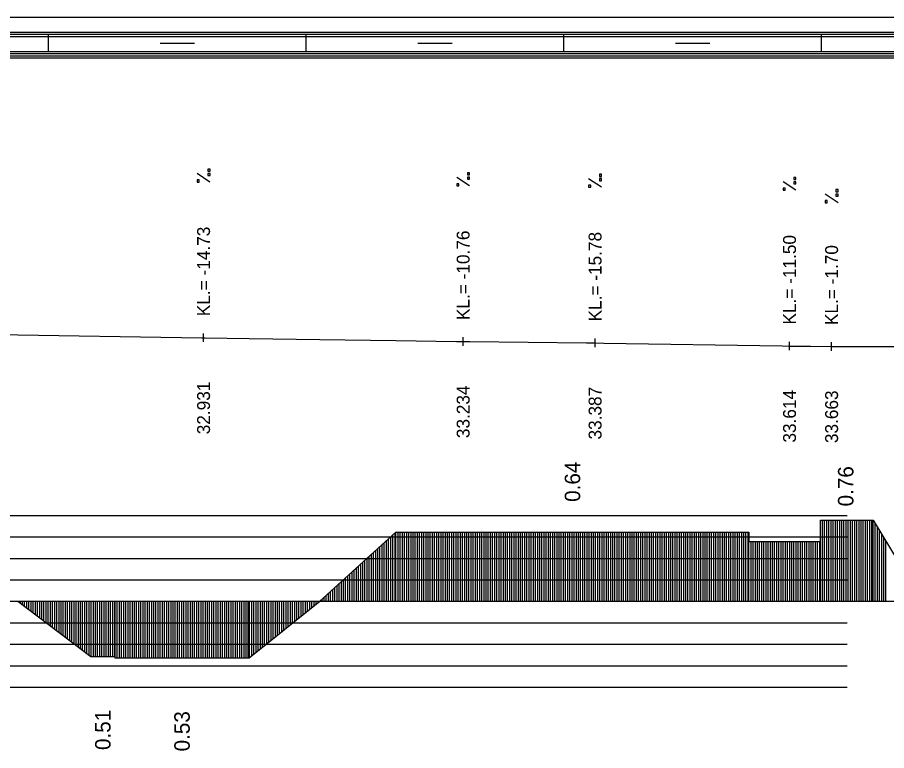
# Model space of a CAD drawing. Extents: x 2 to 10148, y 0 to 380.
# Drawn here: x 3571.4 to 3672.6, y 294.6 to 380 of the extents above; entities that cross this region are included whole.
import ezdxf

# ---------------------------------------------------------------- set-up
doc = ezdxf.new("R2010")
doc.units = 0
for name, color, linetype in [('NIVELETA_CARA', 7, 'Continuous'), ('NIVELETA_TEXT', 7, 'Continuous'), ('RAM', 7, 'Continuous'), ('ZRYCHL_CARA', 7, 'Continuous'), ('ZRYCHL_CARA_C', 7, 'Continuous'), ('ZRYCHL_RASTR', 7, 'Continuous'), ('ZRYCHL_TEXT', 7, 'Continuous')]:
    doc.layers.add(name, color=color, linetype=linetype)

msp = doc.modelspace()

# ---------------------------------------------------------------- linework, layer by layer
at = {"layer": 'NIVELETA_CARA'}
for p, q in [((3538.55, 343.55), (3592.84, 342.7)), ((3593.05, 342.2), (3593.05, 343.2)), ((3592.84, 342.7), (3593.05, 342.7)), ((3593.05, 342.7), (3593.25, 342.69)), ((3593.25, 342.69), (3598.37, 342.62)), ((3598.37, 342.62), (3606.59, 342.5)), ((3606.59, 342.5), (3615.45, 342.37)), ((3615.45, 342.37), (3622.48, 342.26)), ((3622.48, 342.26), (3623.27, 342.25)), ((3623.27, 341.75), (3623.27, 342.75)), ((3623.27, 342.25), (3624.06, 342.24)), ((3624.06, 342.24), (3637.63, 342.1)), ((3637.63, 342.1), (3638.63, 342.09)), ((3638.63, 341.59), (3638.63, 342.59)), ((3638.63, 342.09), (3639.64, 342.07)), ((3639.64, 342.07), (3660.41, 341.74)), ((3661.27, 341.23), (3661.27, 342.23)), ((3666.17, 341.17), (3666.17, 342.17)), ((3660.41, 341.74), (3661.27, 341.73)), ((3661.27, 341.73), (3662.12, 341.72)), ((3662.12, 341.72), (3663.72, 341.7)), ((3663.72, 341.7), (3666.17, 341.67)), ((3666.17, 341.67), (3668.62, 341.67)), ((3668.62, 341.67), (3676.75, 341.65))]:
    msp.add_line(p, q, dxfattribs=at)
at = {"layer": 'NIVELETA_TEXT'}
for p, q in [((3593.8, 362.34), (3593.55, 362.34)), ((3593.55, 362.34), (3593.55, 362.1)), ((3593.8, 362.09), (3593.8, 362.34)), ((3593.79, 360.82), (3592.3, 361.81)), ((3593.55, 362.1), (3593.55, 362.09)), ((3593.55, 362.09), (3593.8, 362.09)), ((3593.8, 361.83), (3593.55, 361.83)), ((3593.55, 361.83), (3593.55, 361.59)), ((3593.55, 361.59), (3593.55, 361.58)), ((3593.55, 361.58), (3593.8, 361.58)), ((3593.8, 361.58), (3593.8, 361.83)), ((3624.01, 360.38), (3622.52, 361.37)), ((3624.02, 361.89), (3623.77, 361.89)), ((3623.77, 361.89), (3623.77, 361.65)), ((3623.77, 361.65), (3624.02, 361.65)), ((3623.77, 361.65), (3623.77, 361.65)), ((3624.02, 361.38), (3623.77, 361.38)), ((3623.77, 361.38), (3623.77, 361.14)), ((3624.02, 361.65), (3624.02, 361.89)), ((3624.02, 361.14), (3624.02, 361.38)), ((3639.38, 361.73), (3639.13, 361.73)), ((3639.13, 361.73), (3639.13, 361.49)), ((3639.13, 361.49), (3639.14, 361.48)), ((3639.13, 361.48), (3639.38, 361.48)), ((3639.38, 361.48), (3639.38, 361.73)), ((3662.02, 361.37), (3661.77, 361.37)), ((3661.77, 361.37), (3661.77, 361.13)), ((3662.02, 361.12), (3662.02, 361.37)), ((3592.55, 361.07), (3592.3, 361.07)), ((3592.3, 361.07), (3592.3, 360.83)), ((3592.3, 360.83), (3592.31, 360.82)), ((3592.3, 360.82), (3592.55, 360.82)), ((3592.55, 360.82), (3592.55, 361.07)), ((3622.77, 360.63), (3622.52, 360.63)), ((3622.52, 360.63), (3622.52, 360.38)), ((3622.52, 360.38), (3622.77, 360.38)), ((3622.52, 360.38), (3622.53, 360.38)), ((3622.77, 360.38), (3622.77, 360.63)), ((3623.77, 361.14), (3624.02, 361.14)), ((3623.77, 361.14), (3623.77, 361.14)), ((3639.38, 360.21), (3637.88, 361.2)), ((3638.13, 360.46), (3637.88, 360.46)), ((3637.88, 360.46), (3637.88, 360.22)), ((3638.13, 360.21), (3638.13, 360.46)), ((3639.38, 361.22), (3639.13, 361.22)), ((3639.13, 361.22), (3639.13, 360.98)), ((3639.13, 360.98), (3639.14, 360.97)), ((3639.13, 360.97), (3639.38, 360.97)), ((3639.38, 360.97), (3639.38, 361.22)), ((3662.02, 359.86), (3660.52, 360.85)), ((3661.77, 361.13), (3661.77, 361.12)), ((3661.77, 361.12), (3662.02, 361.12)), ((3662.02, 360.86), (3661.77, 360.86)), ((3661.77, 360.86), (3661.77, 360.62)), ((3661.77, 360.62), (3661.77, 360.61)), ((3661.77, 360.61), (3662.02, 360.61)), ((3662.02, 360.61), (3662.02, 360.86)), ((3637.88, 360.22), (3637.89, 360.21)), ((3637.88, 360.21), (3638.13, 360.21)), ((3660.77, 360.1), (3660.52, 360.1)), ((3660.52, 360.1), (3660.52, 359.86)), ((3660.52, 359.86), (3660.77, 359.86)), ((3660.52, 359.86), (3660.53, 359.86)), ((3660.77, 359.86), (3660.77, 360.1)), ((3666.92, 358.42), (3665.43, 359.42)), ((3666.92, 359.94), (3666.67, 359.94)), ((3666.67, 359.94), (3666.67, 359.7)), ((3666.67, 359.7), (3666.68, 359.69)), ((3666.67, 359.69), (3666.92, 359.69)), ((3666.92, 359.43), (3666.67, 359.43)), ((3666.67, 359.43), (3666.67, 359.19)), ((3666.92, 359.69), (3666.92, 359.94)), ((3666.92, 359.18), (3666.92, 359.43)), ((3665.67, 358.67), (3665.43, 358.67)), ((3665.43, 358.67), (3665.43, 358.43)), ((3665.43, 358.43), (3665.43, 358.42)), ((3665.43, 358.42), (3665.67, 358.42)), ((3665.67, 358.42), (3665.67, 358.67)), ((3666.67, 359.19), (3666.68, 359.18)), ((3666.67, 359.18), (3666.92, 359.18))]:
    msp.add_line(p, q, dxfattribs=at)
at = {"layer": 'RAM'}
for p, q in [((4045.76, 380), (3155.54, 380)), ((4045.76, 378.25), (3155.54, 378.25)), ((4045.76, 378), (3155.54, 378)), ((4045.76, 377.75), (3155.54, 377.75)), ((3575, 376), (3575, 378)), ((3605, 376), (3605, 378)), ((3635, 376), (3635, 378)), ((3665, 376), (3665, 378)), ((3588, 377), (3592, 377)), ((3618, 377), (3622, 377)), ((3648, 377), (3652, 377)), ((4045.76, 376), (3155.54, 376)), ((4045.76, 375.75), (3155.54, 375.75)), ((4045.76, 375.5), (3155.54, 375.5)), ((4045.76, 375.25), (3155.54, 375.25))]:
    msp.add_line(p, q, dxfattribs=at)
at = {"layer": 'ZRYCHL_CARA'}
for p, q in [((3664.86, 312), (3664.86, 321.46)), ((3664.86, 318.96), (3664.86, 321.46)), ((3664.86, 321.46), (3671, 321.46)), ((3665.11, 312), (3665.11, 321.46)), ((3665.36, 312), (3665.36, 321.46)), ((3665.61, 312), (3665.61, 321.46)), ((3665.86, 312), (3665.86, 321.46)), ((3666.11, 312), (3666.11, 321.46)), ((3666.36, 312), (3666.36, 321.46)), ((3666.61, 312), (3666.61, 321.46)), ((3666.86, 312), (3666.86, 321.46)), ((3667.11, 312), (3667.11, 321.46)), ((3667.36, 312), (3667.36, 321.46)), ((3667.61, 312), (3667.61, 321.46)), ((3667.86, 312), (3667.86, 321.46)), ((3668.11, 312), (3668.11, 321.46)), ((3668.36, 312), (3668.36, 321.46)), ((3668.61, 312), (3668.61, 321.46)), ((3668.86, 312), (3668.86, 321.46)), ((3669.11, 312), (3669.11, 321.46)), ((3669.36, 312), (3669.36, 321.46)), ((3669.61, 312), (3669.61, 321.46)), ((3669.86, 312), (3669.86, 321.46)), ((3670.11, 312), (3670.11, 321.46)), ((3670.36, 312), (3670.36, 321.46)), ((3670.61, 312), (3670.61, 321.46)), ((3670.86, 312), (3670.86, 321.46)), ((3671, 312), (3671, 321.46)), ((3671, 321.46), (3676.7, 312)), ((3671.25, 312), (3671.25, 321.04)), ((3606.59, 312), (3615.45, 320.06)), ((3615.34, 312), (3615.34, 319.96)), ((3615.45, 312), (3615.45, 320.06)), ((3615.45, 320.06), (3656.54, 320.06)), ((3615.7, 312), (3615.7, 320.06)), ((3615.95, 312), (3615.95, 320.06)), ((3616.2, 312), (3616.2, 320.06)), ((3616.45, 312), (3616.45, 320.06)), ((3616.7, 312), (3616.7, 320.06)), ((3616.95, 312), (3616.95, 320.06)), ((3617.2, 312), (3617.2, 320.06)), ((3617.45, 312), (3617.45, 320.06)), ((3617.7, 312), (3617.7, 320.06)), ((3617.95, 312), (3617.95, 320.06)), ((3618.2, 312), (3618.2, 320.06)), ((3618.45, 312), (3618.45, 320.06)), ((3618.7, 312), (3618.7, 320.06)), ((3618.95, 312), (3618.95, 320.06)), ((3619.2, 312), (3619.2, 320.06)), ((3619.45, 312), (3619.45, 320.06)), ((3619.7, 312), (3619.7, 320.06)), ((3619.95, 312), (3619.95, 320.06)), ((3620.2, 312), (3620.2, 320.06)), ((3620.45, 312), (3620.45, 320.06)), ((3620.7, 312), (3620.7, 320.06)), ((3620.95, 312), (3620.95, 320.06)), ((3621.2, 312), (3621.2, 320.06)), ((3621.45, 312), (3621.45, 320.06)), ((3621.7, 312), (3621.7, 320.06)), ((3621.95, 312), (3621.95, 320.06)), ((3622.2, 312), (3622.2, 320.06)), ((3622.45, 312), (3622.45, 320.06)), ((3622.7, 312), (3622.7, 320.06)), ((3622.95, 312), (3622.95, 320.06)), ((3623.2, 312), (3623.2, 320.06)), ((3623.45, 312), (3623.45, 320.06)), ((3623.7, 312), (3623.7, 320.06)), ((3623.95, 312), (3623.95, 320.06)), ((3624.2, 312), (3624.2, 320.06)), ((3624.45, 312), (3624.45, 320.06)), ((3624.7, 312), (3624.7, 320.06)), ((3624.95, 312), (3624.95, 320.06)), ((3625.2, 312), (3625.2, 320.06)), ((3625.45, 312), (3625.45, 320.06)), ((3625.7, 312), (3625.7, 320.06)), ((3625.95, 312), (3625.95, 320.06)), ((3626.2, 312), (3626.2, 320.06)), ((3626.45, 312), (3626.45, 320.06)), ((3626.7, 312), (3626.7, 320.06)), ((3626.95, 312), (3626.95, 320.06)), ((3627.2, 312), (3627.2, 320.06)), ((3627.45, 312), (3627.45, 320.06)), ((3627.7, 312), (3627.7, 320.06)), ((3627.95, 312), (3627.95, 320.06)), ((3628.2, 312), (3628.2, 320.06)), ((3628.45, 312), (3628.45, 320.06)), ((3628.7, 312), (3628.7, 320.06)), ((3628.95, 312), (3628.95, 320.06)), ((3629.2, 312), (3629.2, 320.06)), ((3629.45, 312), (3629.45, 320.06)), ((3629.7, 312), (3629.7, 320.06)), ((3629.95, 312), (3629.95, 320.06)), ((3630.2, 312), (3630.2, 320.06)), ((3630.45, 312), (3630.45, 320.06)), ((3630.7, 312), (3630.7, 320.06)), ((3630.95, 312), (3630.95, 320.06)), ((3631.2, 312), (3631.2, 320.06)), ((3631.45, 312), (3631.45, 320.06)), ((3631.7, 312), (3631.7, 320.06)), ((3631.95, 312), (3631.95, 320.06)), ((3632.2, 312), (3632.2, 320.06)), ((3632.45, 312), (3632.45, 320.06)), ((3632.7, 312), (3632.7, 320.06)), ((3632.95, 312), (3632.95, 320.06)), ((3633.2, 312), (3633.2, 320.06)), ((3633.45, 312), (3633.45, 320.06)), ((3633.7, 312), (3633.7, 320.06)), ((3633.95, 312), (3633.95, 320.06)), ((3634.2, 312), (3634.2, 320.06)), ((3634.45, 312), (3634.45, 320.06)), ((3634.7, 312), (3634.7, 320.06)), ((3634.95, 312), (3634.95, 320.06)), ((3635.2, 312), (3635.2, 320.06)), ((3635.45, 312), (3635.45, 320.06)), ((3635.7, 312), (3635.7, 320.06)), ((3635.95, 312), (3635.95, 320.06)), ((3636.2, 312), (3636.2, 320.06)), ((3636.45, 312), (3636.45, 320.06)), ((3636.7, 312), (3636.7, 320.06)), ((3636.95, 312), (3636.95, 320.06)), ((3637.2, 312), (3637.2, 320.06)), ((3637.45, 312), (3637.45, 320.06)), ((3637.7, 312), (3637.7, 320.06)), ((3637.95, 312), (3637.95, 320.06)), ((3638.2, 312), (3638.2, 320.06)), ((3638.45, 312), (3638.45, 320.06)), ((3638.7, 312), (3638.7, 320.06)), ((3638.95, 312), (3638.95, 320.06)), ((3639.2, 312), (3639.2, 320.06)), ((3639.45, 312), (3639.45, 320.06)), ((3639.7, 312), (3639.7, 320.06)), ((3639.95, 312), (3639.95, 320.06)), ((3640.2, 312), (3640.2, 320.06)), ((3640.45, 312), (3640.45, 320.06)), ((3640.7, 312), (3640.7, 320.06)), ((3640.95, 312), (3640.95, 320.06)), ((3641.2, 312), (3641.2, 320.06)), ((3641.45, 312), (3641.45, 320.06)), ((3641.7, 312), (3641.7, 320.06)), ((3641.95, 312), (3641.95, 320.06)), ((3642.2, 312), (3642.2, 320.06)), ((3642.45, 312), (3642.45, 320.06)), ((3642.7, 312), (3642.7, 320.06)), ((3642.95, 312), (3642.95, 320.06)), ((3643.2, 312), (3643.2, 320.06)), ((3643.45, 312), (3643.45, 320.06)), ((3643.7, 312), (3643.7, 320.06)), ((3643.95, 312), (3643.95, 320.06)), ((3644.2, 312), (3644.2, 320.06)), ((3644.45, 312), (3644.45, 320.06)), ((3644.7, 312), (3644.7, 320.06)), ((3644.95, 312), (3644.95, 320.06)), ((3645.2, 312), (3645.2, 320.06)), ((3645.45, 312), (3645.45, 320.06)), ((3645.7, 312), (3645.7, 320.06)), ((3645.95, 312), (3645.95, 320.06)), ((3646.2, 312), (3646.2, 320.06)), ((3646.45, 312), (3646.45, 320.06)), ((3646.7, 312), (3646.7, 320.06)), ((3646.95, 312), (3646.95, 320.06)), ((3647.2, 312), (3647.2, 320.06)), ((3647.45, 312), (3647.45, 320.06)), ((3647.7, 312), (3647.7, 320.06)), ((3647.95, 312), (3647.95, 320.06)), ((3648.2, 312), (3648.2, 320.06)), ((3648.45, 312), (3648.45, 320.06)), ((3648.7, 312), (3648.7, 320.06)), ((3648.95, 312), (3648.95, 320.06)), ((3649.2, 312), (3649.2, 320.06)), ((3649.45, 312), (3649.45, 320.06)), ((3649.7, 312), (3649.7, 320.06)), ((3649.95, 312), (3649.95, 320.06)), ((3650.2, 312), (3650.2, 320.06)), ((3650.45, 312), (3650.45, 320.06)), ((3650.7, 312), (3650.7, 320.06)), ((3650.95, 312), (3650.95, 320.06)), ((3651.2, 312), (3651.2, 320.06)), ((3651.45, 312), (3651.45, 320.06)), ((3651.7, 312), (3651.7, 320.06)), ((3651.95, 312), (3651.95, 320.06)), ((3652.2, 312), (3652.2, 320.06)), ((3652.45, 312), (3652.45, 320.06)), ((3652.7, 312), (3652.7, 320.06)), ((3652.95, 312), (3652.95, 320.06)), ((3653.2, 312), (3653.2, 320.06)), ((3653.45, 312), (3653.45, 320.06)), ((3653.7, 312), (3653.7, 320.06)), ((3653.95, 312), (3653.95, 320.06)), ((3654.2, 312), (3654.2, 320.06)), ((3654.45, 312), (3654.45, 320.06)), ((3654.7, 312), (3654.7, 320.06)), ((3654.95, 312), (3654.95, 320.06)), ((3655.2, 312), (3655.2, 320.06)), ((3655.45, 312), (3655.45, 320.06)), ((3655.7, 312), (3655.7, 320.06)), ((3655.95, 312), (3655.95, 320.06)), ((3656.2, 312), (3656.2, 320.06)), ((3656.45, 312), (3656.45, 320.06)), ((3656.54, 320.06), (3656.54, 318.96)), ((3671.5, 312), (3671.5, 320.63)), ((3671.75, 312), (3671.75, 320.21)), ((3614.09, 312), (3614.09, 318.82)), ((3614.34, 312), (3614.34, 319.05)), ((3614.59, 312), (3614.59, 319.28)), ((3614.84, 312), (3614.84, 319.5)), ((3615.09, 312), (3615.09, 319.73)), ((3656.54, 312), (3656.54, 318.96)), ((3656.54, 318.96), (3664.86, 318.96)), ((3656.79, 312), (3656.79, 318.96)), ((3657.04, 312), (3657.04, 318.96)), ((3657.29, 312), (3657.29, 318.96)), ((3657.54, 312), (3657.54, 318.96)), ((3657.79, 312), (3657.79, 318.96)), ((3658.04, 312), (3658.04, 318.96)), ((3658.29, 312), (3658.29, 318.96)), ((3658.54, 312), (3658.54, 318.96)), ((3658.79, 312), (3658.79, 318.96)), ((3659.04, 312), (3659.04, 318.96)), ((3659.29, 312), (3659.29, 318.96)), ((3659.54, 312), (3659.54, 318.96)), ((3659.79, 312), (3659.79, 318.96)), ((3660.04, 312), (3660.04, 318.96)), ((3660.29, 312), (3660.29, 318.96)), ((3660.54, 312), (3660.54, 318.96)), ((3660.79, 312), (3660.79, 318.96)), ((3661.04, 312), (3661.04, 318.96)), ((3661.29, 312), (3661.29, 318.96)), ((3661.54, 312), (3661.54, 318.96)), ((3661.79, 312), (3661.79, 318.96)), ((3662.04, 312), (3662.04, 318.96)), ((3662.29, 312), (3662.29, 318.96)), ((3662.54, 312), (3662.54, 318.96)), ((3662.79, 312), (3662.79, 318.96)), ((3663.04, 312), (3663.04, 318.96)), ((3663.29, 312), (3663.29, 318.96)), ((3663.54, 312), (3663.54, 318.96)), ((3663.79, 312), (3663.79, 318.96)), ((3664.04, 312), (3664.04, 318.96)), ((3664.29, 312), (3664.29, 318.96)), ((3664.54, 312), (3664.54, 318.96)), ((3664.79, 312), (3664.79, 318.96)), ((3672, 312), (3672, 319.8)), ((3672.25, 312), (3672.25, 319.38)), ((3672.5, 312), (3672.5, 318.97)), ((3613.09, 312), (3613.09, 317.91)), ((3613.34, 312), (3613.34, 318.14)), ((3613.59, 312), (3613.59, 318.37)), ((3613.84, 312), (3613.84, 318.59)), ((3611.84, 312), (3611.84, 316.77)), ((3612.09, 312), (3612.09, 317)), ((3612.34, 312), (3612.34, 317.23)), ((3612.59, 312), (3612.59, 317.46)), ((3612.84, 312), (3612.84, 317.68)), ((3610.84, 312), (3610.84, 315.87)), ((3611.09, 312), (3611.09, 316.09)), ((3611.34, 312), (3611.34, 316.32)), ((3611.59, 312), (3611.59, 316.55)), ((3609.84, 312), (3609.84, 314.96)), ((3610.09, 312), (3610.09, 315.18)), ((3610.34, 312), (3610.34, 315.41)), ((3610.59, 312), (3610.59, 315.64)), ((3608.59, 312), (3608.59, 313.82)), ((3608.84, 312), (3608.84, 314.05)), ((3609.09, 312), (3609.09, 314.27)), ((3609.34, 312), (3609.34, 314.5)), ((3609.59, 312), (3609.59, 314.73)), ((3607.59, 312), (3607.59, 312.91)), ((3607.84, 312), (3607.84, 313.14)), ((3608.09, 312), (3608.09, 313.36)), ((3608.34, 312), (3608.34, 313.59)), ((3571.43, 312), (3579.93, 305.57)), ((3571.68, 312), (3571.68, 311.81)), ((3571.93, 312), (3571.93, 311.62)), ((3572.18, 312), (3572.18, 311.43)), ((3572.43, 312), (3572.43, 311.24)), ((3572.68, 312), (3572.68, 311.05)), ((3572.93, 312), (3572.93, 310.87)), ((3573.18, 312), (3573.18, 310.68)), ((3573.43, 312), (3573.43, 310.49)), ((3573.68, 312), (3573.68, 310.3)), ((3573.93, 312), (3573.93, 310.11)), ((3574.18, 312), (3574.18, 309.92)), ((3574.43, 312), (3574.43, 309.73)), ((3574.68, 312), (3574.68, 309.54)), ((3574.93, 312), (3574.93, 309.35)), ((3575.18, 312), (3575.18, 309.16)), ((3575.43, 312), (3575.43, 308.97)), ((3575.68, 312), (3575.68, 308.78)), ((3575.93, 312), (3575.93, 308.6)), ((3576.18, 312), (3576.18, 308.41)), ((3576.43, 312), (3576.43, 308.22)), ((3576.68, 312), (3576.68, 308.03)), ((3576.93, 312), (3576.93, 307.84)), ((3577.18, 312), (3577.18, 307.65)), ((3577.43, 312), (3577.43, 307.46)), ((3577.68, 312), (3577.68, 307.27)), ((3577.93, 312), (3577.93, 307.08)), ((3578.18, 312), (3578.18, 306.89)), ((3578.43, 312), (3578.43, 306.7)), ((3578.68, 312), (3578.68, 306.52)), ((3578.93, 312), (3578.93, 306.33)), ((3579.18, 312), (3579.18, 306.14)), ((3579.43, 312), (3579.43, 305.95)), ((3579.68, 312), (3579.68, 305.76)), ((3579.93, 312), (3579.93, 305.57)), ((3579.93, 312), (3579.93, 305.57)), ((3580.18, 312), (3580.18, 305.57)), ((3580.43, 312), (3580.43, 305.57)), ((3580.68, 312), (3580.68, 305.57)), ((3580.93, 312), (3580.93, 305.57)), ((3581.18, 312), (3581.18, 305.57)), ((3581.43, 312), (3581.43, 305.57)), ((3581.68, 312), (3581.68, 305.57)), ((3581.93, 312), (3581.93, 305.57)), ((3582.18, 312), (3582.18, 305.57)), ((3582.43, 312), (3582.43, 305.57)), ((3582.68, 312), (3582.68, 305.57)), ((3582.72, 312), (3582.72, 305.43)), ((3582.97, 312), (3582.97, 305.43)), ((3583.22, 312), (3583.22, 305.43)), ((3583.47, 312), (3583.47, 305.43)), ((3583.72, 312), (3583.72, 305.43)), ((3583.97, 312), (3583.97, 305.43)), ((3584.22, 312), (3584.22, 305.43)), ((3584.47, 312), (3584.47, 305.43)), ((3584.72, 312), (3584.72, 305.43)), ((3584.97, 312), (3584.97, 305.43)), ((3585.22, 312), (3585.22, 305.43)), ((3585.47, 312), (3585.47, 305.43)), ((3585.72, 312), (3585.72, 305.43)), ((3585.97, 312), (3585.97, 305.43)), ((3586.22, 312), (3586.22, 305.43)), ((3586.47, 312), (3586.47, 305.43)), ((3586.72, 312), (3586.72, 305.43)), ((3586.97, 312), (3586.97, 305.43)), ((3587.22, 312), (3587.22, 305.43)), ((3587.47, 312), (3587.47, 305.43)), ((3587.72, 312), (3587.72, 305.43)), ((3587.97, 312), (3587.97, 305.43)), ((3588.22, 312), (3588.22, 305.43)), ((3588.47, 312), (3588.47, 305.43)), ((3588.72, 312), (3588.72, 305.43)), ((3588.97, 312), (3588.97, 305.43)), ((3589.22, 312), (3589.22, 305.43)), ((3589.47, 312), (3589.47, 305.43)), ((3589.72, 312), (3589.72, 305.43)), ((3589.97, 312), (3589.97, 305.43)), ((3590.22, 312), (3590.22, 305.43)), ((3590.47, 312), (3590.47, 305.43)), ((3590.72, 312), (3590.72, 305.43)), ((3590.97, 312), (3590.97, 305.43)), ((3591.22, 312), (3591.22, 305.43)), ((3591.47, 312), (3591.47, 305.43)), ((3591.72, 312), (3591.72, 305.43)), ((3591.97, 312), (3591.97, 305.43)), ((3592.22, 312), (3592.22, 305.43)), ((3592.47, 312), (3592.47, 305.43)), ((3592.72, 312), (3592.72, 305.43)), ((3592.97, 312), (3592.97, 305.43)), ((3593.22, 312), (3593.22, 305.43)), ((3593.47, 312), (3593.47, 305.43)), ((3593.72, 312), (3593.72, 305.43)), ((3593.97, 312), (3593.97, 305.43)), ((3594.22, 312), (3594.22, 305.43)), ((3594.47, 312), (3594.47, 305.43)), ((3594.72, 312), (3594.72, 305.43)), ((3594.97, 312), (3594.97, 305.43)), ((3595.22, 312), (3595.22, 305.43)), ((3595.47, 312), (3595.47, 305.43)), ((3595.72, 312), (3595.72, 305.43)), ((3595.97, 312), (3595.97, 305.43)), ((3596.22, 312), (3596.22, 305.43)), ((3596.47, 312), (3596.47, 305.43)), ((3596.72, 312), (3596.72, 305.43)), ((3596.97, 312), (3596.97, 305.43)), ((3597.22, 312), (3597.22, 305.43)), ((3597.47, 312), (3597.47, 305.43)), ((3597.72, 312), (3597.72, 305.43)), ((3597.97, 312), (3597.97, 305.43)), ((3598.22, 312), (3598.22, 305.43)), ((3598.37, 312), (3598.37, 305.43)), ((3598.37, 305.43), (3606.59, 312)), ((3598.62, 312), (3598.62, 305.63)), ((3598.87, 312), (3598.87, 305.83)), ((3599.12, 312), (3599.12, 306.03)), ((3599.37, 312), (3599.37, 306.23)), ((3599.62, 312), (3599.62, 306.43)), ((3599.87, 312), (3599.87, 306.63)), ((3600.12, 312), (3600.12, 306.83)), ((3600.37, 312), (3600.37, 307.03)), ((3600.62, 312), (3600.62, 307.23)), ((3600.87, 312), (3600.87, 307.43)), ((3601.12, 312), (3601.12, 307.63)), ((3601.37, 312), (3601.37, 307.83)), ((3601.62, 312), (3601.62, 308.03)), ((3601.87, 312), (3601.87, 308.22)), ((3602.12, 312), (3602.12, 308.42)), ((3602.37, 312), (3602.37, 308.62)), ((3602.62, 312), (3602.62, 308.82)), ((3602.87, 312), (3602.87, 309.02)), ((3603.12, 312), (3603.12, 309.22)), ((3603.37, 312), (3603.37, 309.42)), ((3603.62, 312), (3603.62, 309.62)), ((3603.87, 312), (3603.87, 309.82)), ((3604.12, 312), (3604.12, 310.02)), ((3604.37, 312), (3604.37, 310.22)), ((3604.62, 312), (3604.62, 310.42)), ((3604.87, 312), (3604.87, 310.62)), ((3605.12, 312), (3605.12, 310.82)), ((3605.37, 312), (3605.37, 311.02)), ((3605.62, 312), (3605.62, 311.22)), ((3605.87, 312), (3605.87, 311.42)), ((3606.12, 312), (3606.12, 311.62)), ((3606.37, 312), (3606.37, 311.82)), ((3606.84, 312), (3606.84, 312.23)), ((3607.09, 312), (3607.09, 312.45)), ((3607.34, 312), (3607.34, 312.68)), ((3579.93, 305.57), (3582.72, 305.57)), ((3582.72, 305.57), (3582.72, 305.43)), ((3582.72, 305.43), (3598.37, 305.43))]:
    msp.add_line(p, q, dxfattribs=at)
at = {"layer": 'ZRYCHL_CARA_C'}
msp.add_line((3155.54, 312), (4045.76, 312), dxfattribs=at)
at = {"layer": 'ZRYCHL_RASTR'}
for p, q in [((3472, 322), (3668, 322)), ((3472, 319.5), (3668, 319.5)), ((3472, 317), (3668, 317)), ((3472, 314.5), (3668, 314.5)), ((3458, 309.5), (3668, 309.5)), ((3458, 307), (3668, 307)), ((3458, 304.5), (3668, 304.5)), ((3458, 302), (3668, 302))]:
    msp.add_line(p, q, dxfattribs=at)

# ---------------------------------------------------------------- texts
at = {"layer": 'NIVELETA_TEXT'}
for s, p in [('KL.= -14.73', (3593.8, 345.2)), ('KL.= -10.76', (3624.02, 344.75)), ('KL.= -15.78', (3639.38, 344.59)), ('KL.= -11.50', (3662.02, 344.23)), ('KL.= -1.70', (3666.92, 344.17)), ('32.931', (3593.8, 331.45)), ('33.234', (3624.02, 331)), ('33.387', (3639.38, 330.84)), ('33.614', (3662.02, 330.48)), ('33.663', (3666.92, 330.42))]:
    msp.add_text(s, height=1.5, rotation=90, dxfattribs=at).set_placement(p)
at = {"layer": 'ZRYCHL_TEXT'}
for s, p in [('0.64', (3636.9, 323.58)), ('0.76', (3668.71, 323.05)), ('0.51', (3582.22, 294.68)), ('0.53', (3591.44, 294.52))]:
    msp.add_text(s, height=1.8, rotation=90, dxfattribs=at).set_placement(p)

doc.saveas('drawing.dxf')
